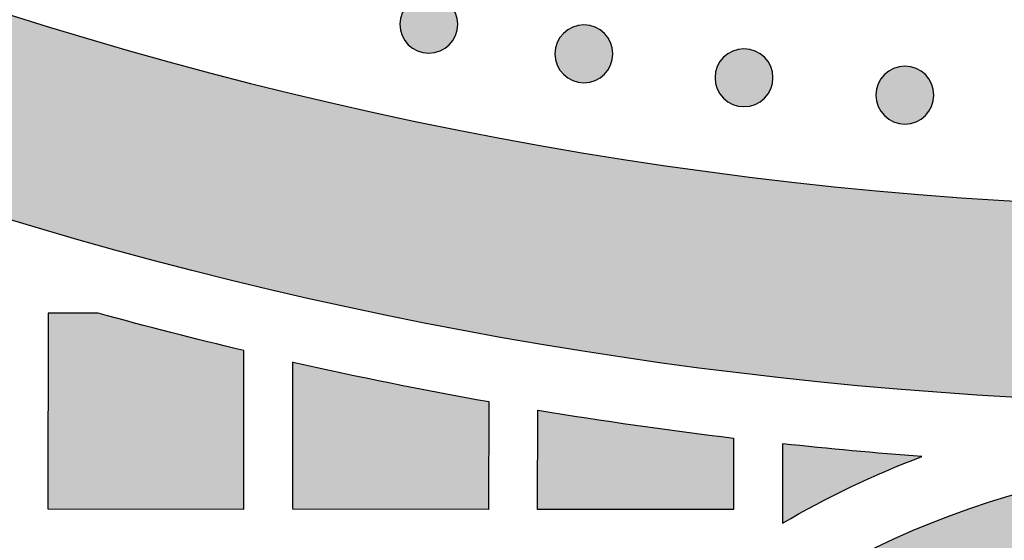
# Model space of a CAD drawing. Header units: millimetres. Extents: x -3873 to -97, y 912 to 4165.
# Tile 393 of 656: x -1730 to -1670, y 2638 to 2670. Entities that reach past the tile are written whole.
import ezdxf

# ---------------------------------------------------------------- set-up
doc = ezdxf.new("R2010")
doc.units = ezdxf.units.MM
doc.layers.add('pattern', color=7, linetype='Continuous', true_color=0x000000)

msp = doc.modelspace()

# ---------------------------------------------------------------- hatches: boundary and pattern name
at = {"layer": 'pattern'}
for points in [[(-1803.458, 2692.484), (-1804.158, 2693.627), (-1804.827, 2694.792), (-1805.465, 2695.979), (-1806.07, 2697.186), (-1806.642, 2698.411), (-1807.18, 2699.653), (-1807.682, 2700.911), (-1808.15, 2702.184), (-1808.581, 2703.469), (-1808.975, 2704.765), (-1809.332, 2706.071), (-1809.652, 2707.385), (-1809.934, 2708.705), (-1810.178, 2710.03), (-1810.385, 2711.358), (-1810.553, 2712.688), (-1806.528, 2709.544), (-1802.426, 2706.473), (-1798.249, 2703.478), (-1793.999, 2700.562), (-1789.679, 2697.726), (-1785.291, 2694.974), (-1780.837, 2692.307), (-1776.32, 2689.729), (-1771.742, 2687.241), (-1767.106, 2684.845), (-1762.415, 2682.544), (-1757.672, 2680.339), (-1752.879, 2678.231), (-1748.04, 2676.223), (-1743.158, 2674.317), (-1738.236, 2672.512), (-1733.277, 2670.811), (-1728.285, 2669.215), (-1723.263, 2667.724), (-1718.213, 2666.34), (-1713.141, 2665.062), (-1708.048, 2663.893), (-1702.939, 2662.831), (-1697.817, 2661.877), (-1692.685, 2661.032), (-1687.546, 2660.295), (-1682.405, 2659.667), (-1677.263, 2659.145), (-1672.126, 2658.732), (-1666.996, 2658.424), (-1661.875, 2658.223), (-1656.768, 2658.127), (-1656.779, 2646.127), (-1661.592, 2646.211), (-1666.415, 2646.383), (-1671.245, 2646.646), (-1676.081, 2646.998), (-1680.92, 2647.441), (-1685.759, 2647.975), (-1690.595, 2648.599), (-1695.427, 2649.315), (-1700.251, 2650.121), (-1705.065, 2651.019), (-1709.866, 2652.008), (-1714.653, 2653.087), (-1719.421, 2654.256), (-1724.17, 2655.516), (-1728.896, 2656.864), (-1733.596, 2658.301), (-1738.269, 2659.827), (-1742.911, 2661.439), (-1747.521, 2663.137), (-1752.095, 2664.92), (-1756.633, 2666.788), (-1761.13, 2668.738), (-1765.586, 2670.77), (-1769.997, 2672.882), (-1774.363, 2675.073), (-1778.679, 2677.342), (-1782.946, 2679.686), (-1787.16, 2682.104), (-1791.32, 2684.595), (-1795.424, 2687.156), (-1799.471, 2689.786)], [(-1703.796, 2668.129), (-1703.824, 2668.102), (-1703.853, 2668.075), (-1703.883, 2668.048), (-1703.913, 2668.022), (-1703.945, 2667.996), (-1703.978, 2667.971), (-1704.011, 2667.946), (-1704.045, 2667.922), (-1704.08, 2667.899), (-1704.116, 2667.876), (-1704.152, 2667.854), (-1704.189, 2667.833), (-1704.227, 2667.812), (-1704.266, 2667.793), (-1704.306, 2667.774), (-1704.346, 2667.756), (-1704.387, 2667.739), (-1704.428, 2667.723), (-1704.47, 2667.708), (-1704.512, 2667.694), (-1704.555, 2667.681), (-1704.599, 2667.669), (-1704.643, 2667.658), (-1704.687, 2667.648), (-1704.732, 2667.639), (-1704.777, 2667.632), (-1704.822, 2667.625), (-1704.867, 2667.62), (-1704.913, 2667.616), (-1704.959, 2667.613), (-1705.005, 2667.611), (-1705.051, 2667.611), (-1705.097, 2667.611), (-1705.142, 2667.613), (-1705.188, 2667.616), (-1705.234, 2667.62), (-1705.279, 2667.626), (-1705.325, 2667.632), (-1705.369, 2667.64), (-1705.414, 2667.649), (-1705.458, 2667.659), (-1705.502, 2667.67), (-1705.546, 2667.682), (-1705.589, 2667.695), (-1705.631, 2667.709), (-1705.673, 2667.724), (-1705.714, 2667.74), (-1705.755, 2667.757), (-1705.795, 2667.775), (-1705.835, 2667.794), (-1705.873, 2667.814), (-1705.911, 2667.834), (-1705.949, 2667.856), (-1705.985, 2667.878), (-1706.021, 2667.9), (-1706.056, 2667.924), (-1706.09, 2667.948), (-1706.123, 2667.973), (-1706.155, 2667.998), (-1706.187, 2668.024), (-1706.218, 2668.05), (-1706.248, 2668.077), (-1706.277, 2668.104), (-1706.305, 2668.131), (-1706.332, 2668.16), (-1706.359, 2668.189), (-1706.386, 2668.219), (-1706.412, 2668.249), (-1706.438, 2668.281), (-1706.463, 2668.313), (-1706.488, 2668.347), (-1706.512, 2668.381), (-1706.535, 2668.416), (-1706.558, 2668.452), (-1706.58, 2668.488), (-1706.601, 2668.525), (-1706.622, 2668.563), (-1706.641, 2668.602), (-1706.66, 2668.642), (-1706.678, 2668.682), (-1706.695, 2668.722), (-1706.711, 2668.764), (-1706.726, 2668.806), (-1706.74, 2668.848), (-1706.753, 2668.891), (-1706.765, 2668.935), (-1706.776, 2668.979), (-1706.786, 2669.023), (-1706.795, 2669.068), (-1706.802, 2669.113), (-1706.809, 2669.158), (-1706.814, 2669.203), (-1706.818, 2669.249), (-1706.821, 2669.295), (-1706.823, 2669.341), (-1706.823, 2669.387), (-1706.823, 2669.432), (-1706.821, 2669.478), (-1706.818, 2669.524), (-1706.814, 2669.57), (-1706.808, 2669.615), (-1706.802, 2669.66), (-1706.794, 2669.705), (-1706.785, 2669.75), (-1706.775, 2669.794), (-1706.764, 2669.838), (-1706.752, 2669.882), (-1706.739, 2669.925), (-1706.725, 2669.967), (-1706.71, 2670.009), (-1706.694, 2670.05), (-1706.677, 2670.091), (-1706.659, 2670.131), (-1706.64, 2670.171), (-1706.62, 2670.209), (-1706.6, 2670.247), (-1706.578, 2670.285), (-1706.556, 2670.321), (-1706.534, 2670.357), (-1706.51, 2670.392), (-1706.486, 2670.426), (-1706.461, 2670.459), (-1706.436, 2670.491), (-1706.41, 2670.523), (-1706.384, 2670.554), (-1706.357, 2670.584), (-1706.33, 2670.613), (-1706.303, 2670.641), (-1706.274, 2670.668), (-1706.245, 2670.695), (-1706.215, 2670.722), (-1706.185, 2670.748), (-1706.153, 2670.774), (-1706.121, 2670.799), (-1706.087, 2670.824), (-1706.053, 2670.848), (-1706.018, 2670.871), (-1705.982, 2670.894), (-1705.946, 2670.916), (-1705.909, 2670.937), (-1705.871, 2670.958), (-1705.832, 2670.977), (-1705.792, 2670.996), (-1705.752, 2671.014), (-1705.712, 2671.031), (-1705.67, 2671.047), (-1705.628, 2671.062), (-1705.586, 2671.076), (-1705.543, 2671.089), (-1705.499, 2671.101), (-1705.455, 2671.112), (-1705.411, 2671.122), (-1705.366, 2671.131), (-1705.321, 2671.138), (-1705.276, 2671.145), (-1705.231, 2671.15), (-1705.185, 2671.154), (-1705.139, 2671.157), (-1705.093, 2671.159), (-1705.048, 2671.159), (-1705.002, 2671.159), (-1704.956, 2671.157), (-1704.91, 2671.154), (-1704.864, 2671.15), (-1704.819, 2671.144), (-1704.774, 2671.138), (-1704.729, 2671.13), (-1704.684, 2671.121), (-1704.64, 2671.111), (-1704.596, 2671.1), (-1704.552, 2671.088), (-1704.509, 2671.075), (-1704.467, 2671.061), (-1704.425, 2671.046), (-1704.384, 2671.03), (-1704.343, 2671.013), (-1704.303, 2670.995), (-1704.263, 2670.976), (-1704.225, 2670.956), (-1704.187, 2670.936), (-1704.149, 2670.914), (-1704.113, 2670.892), (-1704.077, 2670.87), (-1704.042, 2670.846), (-1704.008, 2670.822), (-1703.975, 2670.797), (-1703.943, 2670.772), (-1703.911, 2670.746), (-1703.88, 2670.72), (-1703.85, 2670.693), (-1703.821, 2670.666), (-1703.793, 2670.638), (-1703.766, 2670.61), (-1703.739, 2670.581), (-1703.712, 2670.551), (-1703.686, 2670.521), (-1703.66, 2670.489), (-1703.635, 2670.457), (-1703.61, 2670.423), (-1703.586, 2670.389), (-1703.563, 2670.354), (-1703.54, 2670.318), (-1703.518, 2670.282), (-1703.497, 2670.245), (-1703.476, 2670.207), (-1703.457, 2670.168), (-1703.438, 2670.128), (-1703.42, 2670.088), (-1703.403, 2670.048), (-1703.387, 2670.006), (-1703.372, 2669.964), (-1703.358, 2669.922), (-1703.345, 2669.879), (-1703.333, 2669.835), (-1703.322, 2669.791), (-1703.312, 2669.747), (-1703.303, 2669.702), (-1703.296, 2669.657), (-1703.289, 2669.612), (-1703.284, 2669.567), (-1703.28, 2669.521), (-1703.277, 2669.475), (-1703.275, 2669.429), (-1703.275, 2669.383), (-1703.275, 2669.337), (-1703.277, 2669.292), (-1703.28, 2669.246), (-1703.284, 2669.2), (-1703.29, 2669.155), (-1703.296, 2669.109), (-1703.304, 2669.065), (-1703.313, 2669.02), (-1703.323, 2668.976), (-1703.334, 2668.932), (-1703.346, 2668.888), (-1703.359, 2668.845), (-1703.373, 2668.803), (-1703.388, 2668.761), (-1703.404, 2668.72), (-1703.421, 2668.679), (-1703.439, 2668.639), (-1703.458, 2668.599), (-1703.478, 2668.561), (-1703.498, 2668.523), (-1703.52, 2668.485), (-1703.542, 2668.449), (-1703.565, 2668.413), (-1703.588, 2668.378), (-1703.612, 2668.344), (-1703.637, 2668.311), (-1703.662, 2668.279), (-1703.688, 2668.247), (-1703.714, 2668.216), (-1703.741, 2668.186), (-1703.768, 2668.157)], [(-1694.293, 2666.318), (-1694.321, 2666.291), (-1694.35, 2666.264), (-1694.38, 2666.237), (-1694.411, 2666.211), (-1694.443, 2666.185), (-1694.475, 2666.16), (-1694.508, 2666.135), (-1694.542, 2666.111), (-1694.577, 2666.088), (-1694.613, 2666.065), (-1694.65, 2666.043), (-1694.687, 2666.022), (-1694.725, 2666.002), (-1694.764, 2665.982), (-1694.803, 2665.963), (-1694.843, 2665.945), (-1694.884, 2665.928), (-1694.925, 2665.912), (-1694.967, 2665.897), (-1695.01, 2665.883), (-1695.053, 2665.87), (-1695.096, 2665.858), (-1695.14, 2665.847), (-1695.185, 2665.837), (-1695.229, 2665.828), (-1695.274, 2665.821), (-1695.319, 2665.814), (-1695.365, 2665.809), (-1695.411, 2665.805), (-1695.456, 2665.802), (-1695.502, 2665.8), (-1695.548, 2665.8), (-1695.594, 2665.8), (-1695.64, 2665.802), (-1695.686, 2665.805), (-1695.731, 2665.81), (-1695.777, 2665.815), (-1695.822, 2665.821), (-1695.867, 2665.829), (-1695.912, 2665.838), (-1695.956, 2665.848), (-1696, 2665.859), (-1696.043, 2665.871), (-1696.086, 2665.884), (-1696.129, 2665.898), (-1696.171, 2665.913), (-1696.212, 2665.929), (-1696.253, 2665.946), (-1696.293, 2665.964), (-1696.332, 2665.983), (-1696.371, 2666.003), (-1696.409, 2666.024), (-1696.446, 2666.045), (-1696.483, 2666.067), (-1696.518, 2666.09), (-1696.553, 2666.113), (-1696.587, 2666.137), (-1696.621, 2666.162), (-1696.653, 2666.187), (-1696.685, 2666.213), (-1696.715, 2666.239), (-1696.745, 2666.266), (-1696.774, 2666.293), (-1696.802, 2666.321), (-1696.83, 2666.349), (-1696.857, 2666.378), (-1696.884, 2666.408), (-1696.91, 2666.439), (-1696.936, 2666.47), (-1696.961, 2666.503), (-1696.985, 2666.536), (-1697.009, 2666.57), (-1697.033, 2666.605), (-1697.055, 2666.641), (-1697.077, 2666.677), (-1697.099, 2666.715), (-1697.119, 2666.753), (-1697.139, 2666.791), (-1697.158, 2666.831), (-1697.176, 2666.871), (-1697.193, 2666.912), (-1697.209, 2666.953), (-1697.224, 2666.995), (-1697.238, 2667.037), (-1697.251, 2667.08), (-1697.263, 2667.124), (-1697.274, 2667.168), (-1697.284, 2667.212), (-1697.292, 2667.257), (-1697.3, 2667.302), (-1697.306, 2667.347), (-1697.312, 2667.392), (-1697.316, 2667.438), (-1697.319, 2667.484), (-1697.32, 2667.53), (-1697.321, 2667.576), (-1697.32, 2667.622), (-1697.318, 2667.668), (-1697.315, 2667.713), (-1697.311, 2667.759), (-1697.306, 2667.804), (-1697.299, 2667.85), (-1697.292, 2667.895), (-1697.283, 2667.939), (-1697.273, 2667.984), (-1697.262, 2668.027), (-1697.25, 2668.071), (-1697.237, 2668.114), (-1697.223, 2668.156), (-1697.207, 2668.198), (-1697.191, 2668.24), (-1697.174, 2668.28), (-1697.156, 2668.32), (-1697.137, 2668.36), (-1697.118, 2668.398), (-1697.097, 2668.436), (-1697.076, 2668.474), (-1697.054, 2668.51), (-1697.031, 2668.546), (-1697.008, 2668.581), (-1696.984, 2668.615), (-1696.959, 2668.648), (-1696.934, 2668.681), (-1696.908, 2668.712), (-1696.882, 2668.743), (-1696.855, 2668.773), (-1696.828, 2668.802), (-1696.8, 2668.83), (-1696.772, 2668.857), (-1696.743, 2668.885), (-1696.713, 2668.911), (-1696.682, 2668.937), (-1696.651, 2668.963), (-1696.618, 2668.988), (-1696.585, 2669.013), (-1696.551, 2669.037), (-1696.516, 2669.06), (-1696.48, 2669.083), (-1696.443, 2669.105), (-1696.406, 2669.126), (-1696.368, 2669.147), (-1696.329, 2669.166), (-1696.29, 2669.185), (-1696.25, 2669.203), (-1696.209, 2669.22), (-1696.168, 2669.236), (-1696.126, 2669.251), (-1696.083, 2669.265), (-1696.04, 2669.278), (-1695.997, 2669.29), (-1695.953, 2669.301), (-1695.909, 2669.311), (-1695.864, 2669.32), (-1695.819, 2669.327), (-1695.774, 2669.334), (-1695.728, 2669.339), (-1695.683, 2669.343), (-1695.637, 2669.346), (-1695.591, 2669.348), (-1695.545, 2669.348), (-1695.499, 2669.348), (-1695.453, 2669.346), (-1695.407, 2669.343), (-1695.362, 2669.339), (-1695.316, 2669.333), (-1695.271, 2669.327), (-1695.226, 2669.319), (-1695.181, 2669.31), (-1695.137, 2669.301), (-1695.093, 2669.29), (-1695.05, 2669.278), (-1695.007, 2669.264), (-1694.964, 2669.25), (-1694.923, 2669.235), (-1694.881, 2669.219), (-1694.84, 2669.202), (-1694.8, 2669.184), (-1694.761, 2669.165), (-1694.722, 2669.145), (-1694.684, 2669.125), (-1694.647, 2669.104), (-1694.611, 2669.081), (-1694.575, 2669.059), (-1694.54, 2669.035), (-1694.506, 2669.011), (-1694.473, 2668.986), (-1694.44, 2668.961), (-1694.409, 2668.935), (-1694.378, 2668.909), (-1694.348, 2668.882), (-1694.319, 2668.855), (-1694.291, 2668.828), (-1694.263, 2668.8), (-1694.236, 2668.77), (-1694.21, 2668.741), (-1694.183, 2668.71), (-1694.158, 2668.678), (-1694.132, 2668.646), (-1694.108, 2668.612), (-1694.084, 2668.578), (-1694.06, 2668.543), (-1694.038, 2668.508), (-1694.016, 2668.471), (-1693.994, 2668.434), (-1693.974, 2668.396), (-1693.954, 2668.357), (-1693.936, 2668.318), (-1693.918, 2668.277), (-1693.901, 2668.237), (-1693.885, 2668.195), (-1693.869, 2668.153), (-1693.855, 2668.111), (-1693.842, 2668.068), (-1693.83, 2668.024), (-1693.819, 2667.981), (-1693.81, 2667.936), (-1693.801, 2667.892), (-1693.793, 2667.847), (-1693.787, 2667.801), (-1693.782, 2667.756), (-1693.777, 2667.71), (-1693.775, 2667.664), (-1693.773, 2667.619), (-1693.772, 2667.573), (-1693.773, 2667.527), (-1693.775, 2667.481), (-1693.778, 2667.435), (-1693.782, 2667.389), (-1693.787, 2667.344), (-1693.794, 2667.299), (-1693.801, 2667.254), (-1693.81, 2667.209), (-1693.82, 2667.165), (-1693.831, 2667.121), (-1693.843, 2667.077), (-1693.856, 2667.034), (-1693.87, 2666.992), (-1693.886, 2666.95), (-1693.902, 2666.909), (-1693.919, 2666.868), (-1693.937, 2666.828), (-1693.956, 2666.789), (-1693.975, 2666.75), (-1693.996, 2666.712), (-1694.017, 2666.675), (-1694.039, 2666.638), (-1694.062, 2666.602), (-1694.085, 2666.568), (-1694.11, 2666.533), (-1694.134, 2666.5), (-1694.16, 2666.468), (-1694.185, 2666.436), (-1694.212, 2666.405), (-1694.238, 2666.376), (-1694.265, 2666.347)], [(-1684.491, 2664.855), (-1684.519, 2664.828), (-1684.548, 2664.801), (-1684.578, 2664.774), (-1684.609, 2664.748), (-1684.64, 2664.722), (-1684.673, 2664.697), (-1684.706, 2664.672), (-1684.74, 2664.648), (-1684.775, 2664.625), (-1684.811, 2664.602), (-1684.847, 2664.58), (-1684.885, 2664.559), (-1684.923, 2664.538), (-1684.961, 2664.519), (-1685.001, 2664.5), (-1685.041, 2664.482), (-1685.082, 2664.465), (-1685.123, 2664.449), (-1685.165, 2664.434), (-1685.207, 2664.42), (-1685.25, 2664.407), (-1685.294, 2664.395), (-1685.338, 2664.384), (-1685.382, 2664.374), (-1685.427, 2664.365), (-1685.472, 2664.358), (-1685.517, 2664.351), (-1685.562, 2664.346), (-1685.608, 2664.342), (-1685.654, 2664.339), (-1685.7, 2664.337), (-1685.746, 2664.337), (-1685.792, 2664.337), (-1685.838, 2664.339), (-1685.883, 2664.342), (-1685.929, 2664.346), (-1685.974, 2664.352), (-1686.02, 2664.358), (-1686.065, 2664.366), (-1686.109, 2664.375), (-1686.154, 2664.384), (-1686.197, 2664.395), (-1686.241, 2664.408), (-1686.284, 2664.421), (-1686.326, 2664.435), (-1686.368, 2664.45), (-1686.41, 2664.466), (-1686.45, 2664.483), (-1686.49, 2664.501), (-1686.53, 2664.52), (-1686.569, 2664.54), (-1686.607, 2664.56), (-1686.644, 2664.582), (-1686.68, 2664.604), (-1686.716, 2664.626), (-1686.751, 2664.65), (-1686.785, 2664.674), (-1686.818, 2664.699), (-1686.851, 2664.724), (-1686.882, 2664.75), (-1686.913, 2664.776), (-1686.943, 2664.803), (-1686.972, 2664.83), (-1687, 2664.857), (-1687.027, 2664.886), (-1687.055, 2664.915), (-1687.081, 2664.944), (-1687.107, 2664.975), (-1687.133, 2665.007), (-1687.158, 2665.039), (-1687.183, 2665.073), (-1687.207, 2665.107), (-1687.23, 2665.142), (-1687.253, 2665.177), (-1687.275, 2665.214), (-1687.296, 2665.251), (-1687.317, 2665.289), (-1687.336, 2665.328), (-1687.355, 2665.367), (-1687.373, 2665.408), (-1687.39, 2665.448), (-1687.406, 2665.49), (-1687.421, 2665.532), (-1687.435, 2665.574), (-1687.448, 2665.617), (-1687.46, 2665.661), (-1687.471, 2665.705), (-1687.481, 2665.749), (-1687.49, 2665.793), (-1687.497, 2665.838), (-1687.504, 2665.884), (-1687.509, 2665.929), (-1687.513, 2665.975), (-1687.516, 2666.021), (-1687.518, 2666.066), (-1687.518, 2666.112), (-1687.518, 2666.158), (-1687.516, 2666.204), (-1687.513, 2666.25), (-1687.509, 2666.296), (-1687.503, 2666.341), (-1687.497, 2666.386), (-1687.489, 2666.431), (-1687.481, 2666.476), (-1687.471, 2666.52), (-1687.46, 2666.564), (-1687.448, 2666.608), (-1687.434, 2666.651), (-1687.42, 2666.693), (-1687.405, 2666.735), (-1687.389, 2666.776), (-1687.372, 2666.817), (-1687.354, 2666.857), (-1687.335, 2666.896), (-1687.315, 2666.935), (-1687.295, 2666.973), (-1687.274, 2667.01), (-1687.251, 2667.047), (-1687.229, 2667.083), (-1687.205, 2667.118), (-1687.181, 2667.152), (-1687.157, 2667.185), (-1687.131, 2667.217), (-1687.105, 2667.249), (-1687.079, 2667.28), (-1687.052, 2667.309), (-1687.025, 2667.338), (-1686.998, 2667.367), (-1686.97, 2667.394), (-1686.94, 2667.421), (-1686.911, 2667.448), (-1686.88, 2667.474), (-1686.848, 2667.5), (-1686.816, 2667.525), (-1686.782, 2667.55), (-1686.748, 2667.574), (-1686.713, 2667.597), (-1686.678, 2667.62), (-1686.641, 2667.642), (-1686.604, 2667.663), (-1686.566, 2667.683), (-1686.527, 2667.703), (-1686.488, 2667.722), (-1686.447, 2667.74), (-1686.407, 2667.757), (-1686.365, 2667.773), (-1686.323, 2667.788), (-1686.281, 2667.802), (-1686.238, 2667.815), (-1686.194, 2667.827), (-1686.151, 2667.838), (-1686.106, 2667.848), (-1686.062, 2667.857), (-1686.017, 2667.864), (-1685.971, 2667.871), (-1685.926, 2667.876), (-1685.88, 2667.88), (-1685.834, 2667.883), (-1685.789, 2667.885), (-1685.743, 2667.885), (-1685.697, 2667.885), (-1685.651, 2667.883), (-1685.605, 2667.88), (-1685.559, 2667.876), (-1685.514, 2667.87), (-1685.469, 2667.864), (-1685.424, 2667.856), (-1685.379, 2667.847), (-1685.335, 2667.837), (-1685.291, 2667.826), (-1685.247, 2667.814), (-1685.205, 2667.801), (-1685.162, 2667.787), (-1685.12, 2667.772), (-1685.079, 2667.756), (-1685.038, 2667.739), (-1684.998, 2667.721), (-1684.959, 2667.702), (-1684.92, 2667.682), (-1684.882, 2667.662), (-1684.845, 2667.64), (-1684.808, 2667.618), (-1684.772, 2667.595), (-1684.738, 2667.572), (-1684.703, 2667.548), (-1684.67, 2667.523), (-1684.638, 2667.498), (-1684.606, 2667.472), (-1684.575, 2667.446), (-1684.546, 2667.419), (-1684.517, 2667.392), (-1684.488, 2667.364), (-1684.461, 2667.336), (-1684.434, 2667.307), (-1684.407, 2667.277), (-1684.381, 2667.246), (-1684.355, 2667.215), (-1684.33, 2667.182), (-1684.305, 2667.149), (-1684.281, 2667.115), (-1684.258, 2667.08), (-1684.235, 2667.044), (-1684.213, 2667.008), (-1684.192, 2666.97), (-1684.172, 2666.932), (-1684.152, 2666.894), (-1684.133, 2666.854), (-1684.115, 2666.814), (-1684.098, 2666.773), (-1684.082, 2666.732), (-1684.067, 2666.69), (-1684.053, 2666.648), (-1684.04, 2666.605), (-1684.028, 2666.561), (-1684.017, 2666.517), (-1684.007, 2666.473), (-1683.999, 2666.428), (-1683.991, 2666.383), (-1683.984, 2666.338), (-1683.979, 2666.293), (-1683.975, 2666.247), (-1683.972, 2666.201), (-1683.97, 2666.155), (-1683.97, 2666.109), (-1683.971, 2666.063), (-1683.972, 2666.018), (-1683.975, 2665.972), (-1683.98, 2665.926), (-1683.985, 2665.881), (-1683.991, 2665.835), (-1683.999, 2665.79), (-1684.008, 2665.746), (-1684.018, 2665.702), (-1684.029, 2665.658), (-1684.041, 2665.614), (-1684.054, 2665.571), (-1684.068, 2665.529), (-1684.083, 2665.487), (-1684.099, 2665.445), (-1684.116, 2665.405), (-1684.134, 2665.365), (-1684.153, 2665.325), (-1684.173, 2665.287), (-1684.194, 2665.249), (-1684.215, 2665.211), (-1684.237, 2665.175), (-1684.26, 2665.139), (-1684.283, 2665.104), (-1684.307, 2665.07), (-1684.332, 2665.037), (-1684.357, 2665.004), (-1684.383, 2664.973), (-1684.409, 2664.942), (-1684.436, 2664.912), (-1684.463, 2664.883)], [(-1674.632, 2663.791), (-1674.66, 2663.763), (-1674.689, 2663.736), (-1674.719, 2663.709), (-1674.75, 2663.683), (-1674.782, 2663.657), (-1674.814, 2663.632), (-1674.847, 2663.607), (-1674.882, 2663.583), (-1674.916, 2663.56), (-1674.952, 2663.537), (-1674.989, 2663.515), (-1675.026, 2663.494), (-1675.064, 2663.474), (-1675.103, 2663.454), (-1675.142, 2663.435), (-1675.182, 2663.417), (-1675.223, 2663.4), (-1675.264, 2663.384), (-1675.306, 2663.369), (-1675.349, 2663.355), (-1675.392, 2663.342), (-1675.435, 2663.33), (-1675.479, 2663.319), (-1675.524, 2663.309), (-1675.568, 2663.301), (-1675.613, 2663.293), (-1675.658, 2663.287), (-1675.704, 2663.281), (-1675.75, 2663.277), (-1675.795, 2663.274), (-1675.841, 2663.273), (-1675.887, 2663.272), (-1675.933, 2663.273), (-1675.979, 2663.274), (-1676.025, 2663.277), (-1676.07, 2663.282), (-1676.116, 2663.287), (-1676.161, 2663.294), (-1676.206, 2663.301), (-1676.251, 2663.31), (-1676.295, 2663.32), (-1676.339, 2663.331), (-1676.382, 2663.343), (-1676.425, 2663.356), (-1676.468, 2663.37), (-1676.51, 2663.385), (-1676.551, 2663.402), (-1676.592, 2663.419), (-1676.632, 2663.437), (-1676.671, 2663.455), (-1676.71, 2663.475), (-1676.748, 2663.496), (-1676.785, 2663.517), (-1676.822, 2663.539), (-1676.857, 2663.562), (-1676.892, 2663.585), (-1676.926, 2663.609), (-1676.96, 2663.634), (-1676.992, 2663.659), (-1677.024, 2663.685), (-1677.054, 2663.711), (-1677.084, 2663.738), (-1677.113, 2663.765), (-1677.141, 2663.793), (-1677.169, 2663.821), (-1677.196, 2663.85), (-1677.223, 2663.88), (-1677.249, 2663.911), (-1677.275, 2663.942), (-1677.3, 2663.975), (-1677.324, 2664.008), (-1677.348, 2664.042), (-1677.372, 2664.077), (-1677.395, 2664.113), (-1677.417, 2664.149), (-1677.438, 2664.187), (-1677.458, 2664.225), (-1677.478, 2664.263), (-1677.497, 2664.303), (-1677.515, 2664.343), (-1677.532, 2664.384), (-1677.548, 2664.425), (-1677.563, 2664.467), (-1677.577, 2664.51), (-1677.59, 2664.553), (-1677.602, 2664.596), (-1677.613, 2664.64), (-1677.623, 2664.684), (-1677.631, 2664.729), (-1677.639, 2664.774), (-1677.645, 2664.819), (-1677.651, 2664.865), (-1677.655, 2664.91), (-1677.658, 2664.956), (-1677.659, 2665.002), (-1677.66, 2665.048), (-1677.659, 2665.094), (-1677.657, 2665.14), (-1677.654, 2665.185), (-1677.65, 2665.231), (-1677.645, 2665.277), (-1677.638, 2665.322), (-1677.631, 2665.367), (-1677.622, 2665.411), (-1677.612, 2665.456), (-1677.601, 2665.5), (-1677.589, 2665.543), (-1677.576, 2665.586), (-1677.562, 2665.628), (-1677.547, 2665.67), (-1677.53, 2665.712), (-1677.513, 2665.752), (-1677.495, 2665.793), (-1677.477, 2665.832), (-1677.457, 2665.871), (-1677.436, 2665.909), (-1677.415, 2665.946), (-1677.393, 2665.982), (-1677.37, 2666.018), (-1677.347, 2666.053), (-1677.323, 2666.087), (-1677.298, 2666.12), (-1677.273, 2666.153), (-1677.247, 2666.184), (-1677.221, 2666.215), (-1677.194, 2666.245), (-1677.167, 2666.274), (-1677.139, 2666.302), (-1677.111, 2666.33), (-1677.082, 2666.357), (-1677.052, 2666.383), (-1677.021, 2666.41), (-1676.99, 2666.435), (-1676.957, 2666.46), (-1676.924, 2666.485), (-1676.89, 2666.509), (-1676.855, 2666.533), (-1676.819, 2666.555), (-1676.783, 2666.577), (-1676.745, 2666.598), (-1676.707, 2666.619), (-1676.668, 2666.639), (-1676.629, 2666.657), (-1676.589, 2666.675), (-1676.548, 2666.692), (-1676.507, 2666.708), (-1676.465, 2666.723), (-1676.422, 2666.737), (-1676.379, 2666.751), (-1676.336, 2666.763), (-1676.292, 2666.773), (-1676.248, 2666.783), (-1676.203, 2666.792), (-1676.158, 2666.8), (-1676.113, 2666.806), (-1676.067, 2666.811), (-1676.022, 2666.815), (-1675.976, 2666.818), (-1675.93, 2666.82), (-1675.884, 2666.821), (-1675.838, 2666.82), (-1675.792, 2666.818), (-1675.746, 2666.815), (-1675.701, 2666.811), (-1675.655, 2666.806), (-1675.61, 2666.799), (-1675.565, 2666.791), (-1675.521, 2666.783), (-1675.476, 2666.773), (-1675.432, 2666.762), (-1675.389, 2666.75), (-1675.346, 2666.737), (-1675.303, 2666.722), (-1675.262, 2666.707), (-1675.22, 2666.691), (-1675.179, 2666.674), (-1675.139, 2666.656), (-1675.1, 2666.637), (-1675.061, 2666.617), (-1675.023, 2666.597), (-1674.986, 2666.576), (-1674.95, 2666.554), (-1674.914, 2666.531), (-1674.879, 2666.507), (-1674.845, 2666.483), (-1674.812, 2666.459), (-1674.779, 2666.433), (-1674.748, 2666.408), (-1674.717, 2666.381), (-1674.687, 2666.355), (-1674.658, 2666.327), (-1674.63, 2666.3), (-1674.602, 2666.272), (-1674.575, 2666.243), (-1674.549, 2666.213), (-1674.522, 2666.182), (-1674.497, 2666.15), (-1674.471, 2666.118), (-1674.447, 2666.085), (-1674.423, 2666.05), (-1674.399, 2666.015), (-1674.377, 2665.98), (-1674.355, 2665.943), (-1674.333, 2665.906), (-1674.313, 2665.868), (-1674.293, 2665.829), (-1674.275, 2665.79), (-1674.257, 2665.75), (-1674.24, 2665.709), (-1674.224, 2665.667), (-1674.209, 2665.626), (-1674.194, 2665.583), (-1674.181, 2665.54), (-1674.169, 2665.497), (-1674.158, 2665.453), (-1674.149, 2665.408), (-1674.14, 2665.364), (-1674.132, 2665.319), (-1674.126, 2665.273), (-1674.121, 2665.228), (-1674.117, 2665.182), (-1674.114, 2665.137), (-1674.112, 2665.091), (-1674.111, 2665.045), (-1674.112, 2664.999), (-1674.114, 2664.953), (-1674.117, 2664.907), (-1674.121, 2664.862), (-1674.126, 2664.816), (-1674.133, 2664.771), (-1674.141, 2664.726), (-1674.149, 2664.681), (-1674.159, 2664.637), (-1674.17, 2664.593), (-1674.182, 2664.55), (-1674.195, 2664.507), (-1674.21, 2664.464), (-1674.225, 2664.422), (-1674.241, 2664.381), (-1674.258, 2664.34), (-1674.276, 2664.3), (-1674.295, 2664.261), (-1674.314, 2664.222), (-1674.335, 2664.184), (-1674.356, 2664.147), (-1674.378, 2664.11), (-1674.401, 2664.075), (-1674.425, 2664.04), (-1674.449, 2664.006), (-1674.473, 2663.972), (-1674.499, 2663.94), (-1674.524, 2663.908), (-1674.551, 2663.878), (-1674.577, 2663.848), (-1674.605, 2663.819)], [(-1716.374, 2649.384), (-1725.293, 2651.676), (-1728.372, 2651.679), (-1728.383, 2639.679), (-1716.383, 2639.669)], [(-1713.375, 2648.687), (-1707.39, 2647.404), (-1701.377, 2646.259), (-1701.383, 2639.656), (-1713.383, 2639.666)], [(-1698.377, 2645.741), (-1692.388, 2644.812), (-1686.379, 2644.02), (-1686.383, 2639.642), (-1698.383, 2639.653)], [(-1674.849, 2642.888), (-1683.379, 2643.677), (-1683.383, 2638.806), (-1682.357, 2639.393), (-1681.317, 2639.959), (-1680.265, 2640.503), (-1679.202, 2641.026), (-1678.128, 2641.526), (-1677.044, 2642.003), (-1675.951, 2642.457)], [(-1656.793, 2630.508), (-1657.667, 2630.456), (-1658.547, 2630.384), (-1659.433, 2630.293), (-1660.324, 2630.181), (-1661.219, 2630.048), (-1662.117, 2629.894), (-1663.019, 2629.718), (-1663.922, 2629.521), (-1664.827, 2629.301), (-1665.733, 2629.059), (-1666.638, 2628.795), (-1667.543, 2628.507), (-1668.446, 2628.196), (-1669.346, 2627.863), (-1670.243, 2627.506), (-1671.136, 2627.125), (-1672.024, 2626.722), (-1672.905, 2626.295), (-1673.78, 2625.845), (-1674.647, 2625.372), (-1675.505, 2624.877), (-1676.353, 2624.358), (-1677.192, 2623.818), (-1678.018, 2623.255), (-1678.833, 2622.67), (-1679.635, 2622.064), (-1680.423, 2621.438), (-1681.196, 2620.79), (-1681.954, 2620.123), (-1682.695, 2619.437), (-1683.42, 2618.732), (-1684.127, 2618.008), (-1684.816, 2617.268), (-1685.486, 2616.51), (-1686.136, 2615.737), (-1686.766, 2614.948), (-1687.376, 2614.145), (-1687.964, 2613.328), (-1688.531, 2612.498), (-1689.076, 2611.656), (-1689.599, 2610.804), (-1690.099, 2609.941), (-1690.577, 2609.068), (-1691.031, 2608.188), (-1691.462, 2607.299), (-1691.87, 2606.404), (-1692.254, 2605.503), (-1692.615, 2604.597), (-1692.952, 2603.688), (-1693.266, 2602.775), (-1693.556, 2601.859), (-1693.823, 2600.943), (-1694.068, 2600.025), (-1694.289, 2599.108), (-1694.487, 2598.192), (-1694.664, 2597.278), (-1694.818, 2596.366), (-1694.95, 2595.457), (-1695.061, 2594.552), (-1695.151, 2593.652), (-1695.221, 2592.757), (-1695.27, 2591.868), (-1695.3, 2590.985), (-1695.31, 2590.109), (-1695.301, 2589.233), (-1695.273, 2588.35), (-1695.225, 2587.461), (-1695.157, 2586.566), (-1695.069, 2585.665), (-1694.96, 2584.76), (-1694.829, 2583.852), (-1694.676, 2582.939), (-1694.501, 2582.025), (-1694.304, 2581.108), (-1694.085, 2580.191), (-1693.842, 2579.273), (-1693.577, 2578.356), (-1693.288, 2577.44), (-1692.976, 2576.526), (-1692.64, 2575.616), (-1692.281, 2574.71), (-1691.898, 2573.808), (-1691.492, 2572.912), (-1691.063, 2572.023), (-1690.61, 2571.141), (-1690.134, 2570.268), (-1689.635, 2569.404), (-1689.114, 2568.551), (-1688.57, 2567.708), (-1688.005, 2566.877), (-1687.418, 2566.06), (-1686.81, 2565.255), (-1686.181, 2564.465), (-1685.532, 2563.691), (-1684.863, 2562.932), (-1684.176, 2562.19), (-1683.47, 2561.466), (-1682.746, 2560.759), (-1682.006, 2560.072), (-1681.249, 2559.403), (-1680.477, 2558.755), (-1679.691, 2558.126), (-1678.89, 2557.519), (-1678.076, 2556.933), (-1677.25, 2556.369), (-1676.413, 2555.827), (-1675.565, 2555.307), (-1674.708, 2554.81), (-1673.842, 2554.335), (-1672.968, 2553.884), (-1672.087, 2553.455), (-1671.201, 2553.05), (-1670.309, 2552.669), (-1669.412, 2552.31), (-1668.512, 2551.975), (-1667.61, 2551.663), (-1666.706, 2551.374), (-1665.801, 2551.107), (-1664.896, 2550.864), (-1663.991, 2550.642), (-1663.088, 2550.443), (-1662.187, 2550.266), (-1661.288, 2550.111), (-1660.394, 2549.976), (-1659.503, 2549.863), (-1658.618, 2549.77), (-1657.737, 2549.696), (-1656.863, 2549.643), (-1656.873, 2537.632), (-1658.014, 2537.689), (-1659.164, 2537.771), (-1660.32, 2537.88), (-1661.483, 2538.015), (-1662.653, 2538.178), (-1663.827, 2538.369), (-1665.005, 2538.588), (-1666.187, 2538.836), (-1667.37, 2539.113), (-1668.555, 2539.419), (-1669.74, 2539.755), (-1670.925, 2540.121), (-1672.107, 2540.518), (-1673.286, 2540.945), (-1674.461, 2541.402), (-1675.63, 2541.891), (-1676.793, 2542.41), (-1677.949, 2542.959), (-1679.095, 2543.539), (-1680.232, 2544.15), (-1681.357, 2544.791), (-1682.47, 2545.461), (-1683.57, 2546.162), (-1684.654, 2546.891), (-1685.723, 2547.649), (-1686.775, 2548.436), (-1687.809, 2549.25), (-1688.823, 2550.091), (-1689.818, 2550.958), (-1690.791, 2551.851), (-1691.742, 2552.769), (-1692.67, 2553.71), (-1693.574, 2554.675), (-1694.453, 2555.662), (-1695.307, 2556.67), (-1696.134, 2557.698), (-1696.934, 2558.746), (-1697.706, 2559.811), (-1698.45, 2560.894), (-1699.165, 2561.992), (-1699.85, 2563.105), (-1700.506, 2564.231), (-1701.132, 2565.37), (-1701.727, 2566.52), (-1702.292, 2567.68), (-1702.826, 2568.849), (-1703.329, 2570.025), (-1703.802, 2571.208), (-1704.243, 2572.396), (-1704.653, 2573.588), (-1705.033, 2574.783), (-1705.382, 2575.98), (-1705.701, 2577.178), (-1705.989, 2578.376), (-1706.248, 2579.572), (-1706.478, 2580.766), (-1706.678, 2581.956), (-1706.85, 2583.142), (-1706.994, 2584.323), (-1707.11, 2585.498), (-1707.199, 2586.666), (-1707.262, 2587.826), (-1707.298, 2588.977), (-1707.31, 2590.119), (-1707.296, 2591.262), (-1707.258, 2592.413), (-1707.193, 2593.573), (-1707.102, 2594.741), (-1706.984, 2595.915), (-1706.838, 2597.096), (-1706.664, 2598.282), (-1706.461, 2599.472), (-1706.23, 2600.665), (-1705.969, 2601.861), (-1705.678, 2603.058), (-1705.357, 2604.255), (-1705.006, 2605.452), (-1704.625, 2606.646), (-1704.212, 2607.838), (-1703.769, 2609.025), (-1703.294, 2610.207), (-1702.789, 2611.382), (-1702.253, 2612.55), (-1701.686, 2613.709), (-1701.089, 2614.858), (-1700.461, 2615.996), (-1699.803, 2617.121), (-1699.116, 2618.233), (-1698.399, 2619.33), (-1697.653, 2620.411), (-1696.879, 2621.475), (-1696.077, 2622.521), (-1695.249, 2623.548), (-1694.393, 2624.554), (-1693.513, 2625.54), (-1692.607, 2626.503), (-1691.677, 2627.443), (-1690.725, 2628.359), (-1689.75, 2629.25), (-1688.754, 2630.116), (-1687.738, 2630.955), (-1686.702, 2631.767), (-1685.649, 2632.552), (-1684.579, 2633.308), (-1683.493, 2634.036), (-1682.392, 2634.734), (-1681.278, 2635.403), (-1680.152, 2636.042), (-1679.014, 2636.65), (-1677.867, 2637.228), (-1676.71, 2637.776), (-1675.546, 2638.293), (-1674.376, 2638.779), (-1673.2, 2639.235), (-1672.02, 2639.66), (-1670.837, 2640.054), (-1669.653, 2640.418), (-1668.467, 2640.752), (-1667.282, 2641.057), (-1666.097, 2641.331), (-1664.915, 2641.577), (-1663.737, 2641.794), (-1662.562, 2641.983), (-1661.393, 2642.143), (-1660.229, 2642.277), (-1659.072, 2642.384), (-1657.923, 2642.464), (-1656.782, 2642.519)]]:
    msp.add_hatch(color=256, dxfattribs=at).paths.add_polyline_path(points, flags=0)

# ---------------------------------------------------------------- linework, layer by layer
msp.add_line((-1683.379, 2643.677), (-1683.383, 2638.806), dxfattribs=at)
for points in [[(-1725.293, 2651.676), (-1728.372, 2651.679), (-1728.383, 2639.679), (-1716.383, 2639.669), (-1716.374, 2649.384)], [(-1701.377, 2646.259), (-1701.383, 2639.656), (-1713.383, 2639.666), (-1713.375, 2648.687)], [(-1686.379, 2644.02), (-1686.383, 2639.642), (-1698.383, 2639.653), (-1698.377, 2645.741)]]:
    msp.add_lwpolyline(points, dxfattribs=at)
at = {"layer": 'pattern', "extrusion": (0, 0, -1)}
for centre in [(1705.049, 2669.385), (1695.547, 2667.574), (1685.744, 2666.111), (1675.886, 2665.046)]:
    msp.add_circle(centre, 1.774, dxfattribs=at)
at = {"layer": 'pattern'}
for radius, start, end in [(250.09, 231.42557, 269.50659), (266.09, 257.24232, 259.87831), (266.09, 260.5338, 263.14398)]:
    msp.add_arc((-1654.615, 2908.207), radius, start, end, dxfattribs=at)
at = {"layer": 'pattern', "extrusion": (0, 0, -1)}
for centre, radius, start, end in [((1654.615, 2908.207), 262.09, 270.47311, 304.60452), ((1654.615, 2908.207), 266.09, 283.42081, 285.40372), ((1654.618, 2908.205), 266.087, 274.36049, 276.20512), ((1654.828, 2590.074), 56.482, 59.63072, 69.2386), ((1654.828, 2590.074), 52.482, 272.23391, 87.86596)]:
    msp.add_arc(centre, radius, start, end, dxfattribs=at)

doc.saveas('drawing.dxf')
